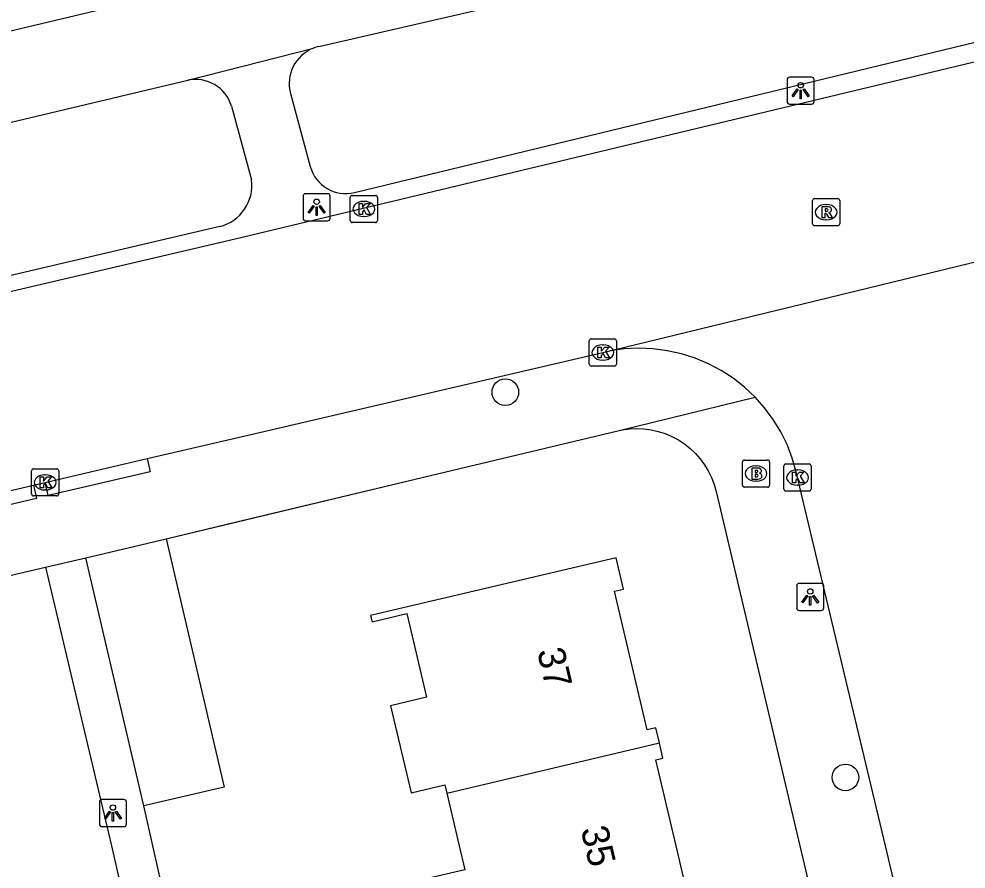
# Model space of a CAD drawing. Extents: x 162026 to 163499, y 387297 to 388169.
# Drawn here: x 162992.04 to 163026.89, y 387749.15 to 387780.44 of the extents above; entities that cross this region are included whole.
import ezdxf

# ---------------------------------------------------------------- set-up
doc = ezdxf.new("R2010")
doc.units = 0
for name, color, linetype in [('IMGEO_Boom', 7, 'Continuous'), ('IMGEO_Brandkraan', 7, 'Continuous'), ('IMGEO_Kolk', 7, 'Continuous'), ('IMGEO_Lichtpunt', 7, 'Continuous'), ('IMGEO_Muur', 7, 'Continuous'), ('IMGEO_Pand', 7, 'Continuous'), ('IMGEO_Pand_nummerreeks', 7, 'Continuous'), ('IMGEO_Rijbaan_lokaal_open', 7, 'Continuous'), ('IMGEO_Rioolput', 7, 'Continuous'), ('IMGEO_Voetpad_open', 7, 'Continuous')]:
    doc.layers.add(name, color=color, linetype=linetype)

msp = doc.modelspace()

# ---------------------------------------------------------------- linework, layer by layer
at = {"layer": 'IMGEO_Boom'}
for centre in [(163009.941, 387766.702), (163022.453, 387752.522)]:
    msp.add_circle(centre, 0.489, dxfattribs=at)
at = {"layer": 'IMGEO_Brandkraan'}
for p, q in [((163018.665, 387763.281), (163018.665, 387764.133)), ((163018.74, 387764.207), (163019.592, 387764.207)), ((163019.666, 387764.133), (163019.666, 387763.281)), ((163019.153, 387763.987), (163019.178, 387763.987)), ((163019.176, 387763.427), (163019.151, 387763.427)), ((163019.592, 387763.207), (163018.74, 387763.207))]:
    msp.add_line(p, q, dxfattribs=at)
for points in [[(163018.665, 387763.281), (163018.665, 387764.133)], [(163018.74, 387764.207), (163019.592, 387764.207)], [(163019.666, 387764.133), (163019.666, 387763.281)], [(163019.013, 387763.907), (163019.013, 387763.507), (163019.226, 387763.507)], [(163019.244, 387763.907), (163019.013, 387763.907)], [(163019.192, 387763.826), (163019.138, 387763.826), (163019.138, 387763.75)], [(163019.138, 387763.75), (163019.191, 387763.75)], [(163019.2, 387763.674), (163019.138, 387763.674), (163019.138, 387763.593)], [(163019.138, 387763.593), (163019.2, 387763.593)], [(163019.592, 387763.207), (163018.74, 387763.207)]]:
    msp.add_lwpolyline(points, dxfattribs=at)
for centre, radius, start, end in [((163018.742, 387764.131), 0.0765, 91.552, 178.448), ((163018.742, 387764.131), 0.0765, 91.552, 178.448), ((163019.59, 387764.131), 0.0765, 1.552, 88.448), ((163019.59, 387764.131), 0.0765, 1.552, 88.448), ((163019.193, 387763.788), 0.0379, 267.8285, 90.9355), ((163019.248, 387763.762), 0.145, 59.4692, 91.5367), ((163019.273, 387763.809), 0.0922, 285.5137, 58.1501), ((163019.201, 387763.633), 0.0404, 269.8759, 90.5077), ((163019.232, 387763.758), 0.251, 268.6676, 293.5347), ((163019.278, 387763.617), 0.105, 301.3115, 78.989), ((163018.742, 387763.283), 0.0765, 181.552, 268.448), ((163018.742, 387763.283), 0.0765, 181.552, 268.448), ((163019.59, 387763.283), 0.0765, 271.552, 358.448), ((163019.59, 387763.283), 0.0765, 271.552, 358.448)]:
    msp.add_arc(centre, radius, start, end, dxfattribs=at)
for centre, major_axis, ratio, start_param, end_param in [((163019.152, 387763.707), (-0.387, 0.002), 0.722429, 4.712389, 7.853982), ((163019.177, 387763.707), (-0.39, 0.002), 0.717154, 1.570796, 4.712389)]:
    msp.add_ellipse(centre, major_axis=major_axis, ratio=ratio, start_param=start_param, end_param=end_param, dxfattribs=at)
at = {"layer": 'IMGEO_Kolk'}
for p, q in [((163004.236, 387773.023), (163004.236, 387773.875)), ((163004.311, 387773.949), (163005.163, 387773.949)), ((163005.237, 387773.875), (163005.237, 387773.023)), ((163004.724, 387773.729), (163004.749, 387773.729)), ((163004.747, 387773.169), (163004.722, 387773.169)), ((163005.163, 387772.949), (163004.311, 387772.949)), ((163013.104, 387768.663), (163013.956, 387768.663)), ((163013.029, 387767.737), (163013.029, 387768.589)), ((163013.517, 387768.443), (163013.542, 387768.443)), ((163014.03, 387768.589), (163014.03, 387767.737)), ((163013.956, 387767.663), (163013.104, 387767.663)), ((163013.54, 387767.883), (163013.515, 387767.883)), ((162992.51, 387762.958), (162992.51, 387763.81)), ((162992.585, 387763.884), (162993.437, 387763.884)), ((162993.511, 387763.81), (162993.511, 387762.958)), ((163020.192, 387763.136), (163020.192, 387763.988)), ((163020.267, 387764.062), (163021.119, 387764.062)), ((163020.68, 387763.842), (163020.705, 387763.842)), ((163021.193, 387763.988), (163021.193, 387763.136)), ((162992.998, 387763.664), (162993.023, 387763.664)), ((162993.021, 387763.104), (162992.996, 387763.104)), ((163021.119, 387763.062), (163020.267, 387763.062)), ((163020.703, 387763.282), (163020.678, 387763.282)), ((162993.437, 387762.884), (162992.585, 387762.884))]:
    msp.add_line(p, q, dxfattribs=at)
for points in [[(163004.236, 387773.023), (163004.236, 387773.875)], [(163004.311, 387773.949), (163005.163, 387773.949)], [(163005.237, 387773.875), (163005.237, 387773.023)], [(163004.557, 387773.649), (163004.68, 387773.649), (163004.68, 387773.498), (163004.81, 387773.649), (163004.974, 387773.649), (163004.828, 387773.498), (163004.981, 387773.249), (163004.829, 387773.249), (163004.744, 387773.413), (163004.68, 387773.346), (163004.68, 387773.249), (163004.557, 387773.249), (163004.557, 387773.649)], [(163005.163, 387772.949), (163004.311, 387772.949)], [(163013.104, 387768.663), (163013.956, 387768.663)], [(163013.029, 387767.737), (163013.029, 387768.589)], [(163013.35, 387768.363), (163013.473, 387768.363), (163013.473, 387768.212), (163013.603, 387768.363), (163013.767, 387768.363), (163013.621, 387768.212), (163013.774, 387767.963), (163013.622, 387767.963), (163013.537, 387768.127), (163013.473, 387768.06), (163013.473, 387767.963), (163013.35, 387767.963), (163013.35, 387768.363)], [(163014.03, 387768.589), (163014.03, 387767.737)], [(163013.956, 387767.663), (163013.104, 387767.663)], [(162992.51, 387762.958), (162992.51, 387763.81)], [(162992.585, 387763.884), (162993.437, 387763.884)], [(162993.511, 387763.81), (162993.511, 387762.958)], [(163020.192, 387763.136), (163020.192, 387763.988)], [(163020.267, 387764.062), (163021.119, 387764.062)], [(163020.513, 387763.762), (163020.636, 387763.762), (163020.636, 387763.611), (163020.766, 387763.762), (163020.93, 387763.762), (163020.784, 387763.611), (163020.937, 387763.362), (163020.785, 387763.362), (163020.7, 387763.526), (163020.636, 387763.459), (163020.636, 387763.362), (163020.513, 387763.362), (163020.513, 387763.762)], [(163021.193, 387763.988), (163021.193, 387763.136)], [(162992.831, 387763.584), (162992.954, 387763.584), (162992.954, 387763.433), (162993.084, 387763.584), (162993.248, 387763.584), (162993.102, 387763.433), (162993.255, 387763.184), (162993.103, 387763.184), (162993.018, 387763.348), (162992.954, 387763.281), (162992.954, 387763.184), (162992.831, 387763.184), (162992.831, 387763.584)], [(163021.119, 387763.062), (163020.267, 387763.062)], [(162993.437, 387762.884), (162992.585, 387762.884)]]:
    msp.add_lwpolyline(points, dxfattribs=at)
for centre, start, end in [((163004.313, 387773.873), 91.552, 178.448), ((163004.313, 387773.873), 91.552, 178.448), ((163005.161, 387773.873), 1.552, 88.448), ((163005.161, 387773.873), 1.552, 88.448), ((163004.313, 387773.025), 181.552, 268.448), ((163004.313, 387773.025), 181.552, 268.448), ((163005.161, 387773.025), 271.552, 358.448), ((163005.161, 387773.025), 271.552, 358.448), ((163013.106, 387768.587), 91.552, 178.448), ((163013.106, 387768.587), 91.552, 178.448), ((163013.954, 387768.587), 1.552, 88.448), ((163013.954, 387768.587), 1.552, 88.448), ((163013.106, 387767.739), 181.552, 268.448), ((163013.106, 387767.739), 181.552, 268.448), ((163013.954, 387767.739), 271.552, 358.448), ((163013.954, 387767.739), 271.552, 358.448), ((162992.587, 387763.808), 91.552, 178.448), ((162992.587, 387763.808), 91.552, 178.448), ((162993.435, 387763.808), 1.552, 88.448), ((162993.435, 387763.808), 1.552, 88.448), ((163020.269, 387763.986), 91.552, 178.448), ((163020.269, 387763.986), 91.552, 178.448), ((163021.117, 387763.986), 1.552, 88.448), ((163021.117, 387763.986), 1.552, 88.448), ((163020.269, 387763.138), 181.552, 268.448), ((163020.269, 387763.138), 181.552, 268.448), ((163021.117, 387763.138), 271.552, 358.448), ((163021.117, 387763.138), 271.552, 358.448), ((162992.587, 387762.96), 181.552, 268.448), ((162992.587, 387762.96), 181.552, 268.448), ((162993.435, 387762.96), 271.552, 358.448), ((162993.435, 387762.96), 271.552, 358.448)]:
    msp.add_arc(centre, 0.0765, start, end, dxfattribs=at)
for centre, major_axis, ratio, start_param, end_param in [((163004.723, 387773.449), (-0.387, 0.002), 0.722429, 4.712389, 7.853982), ((163004.748, 387773.449), (-0.39, 0.002), 0.717154, 1.570796, 4.712389), ((163013.516, 387768.163), (-0.387, 0.002), 0.722429, 4.712389, 7.853982), ((163013.541, 387768.163), (-0.39, 0.002), 0.717154, 1.570796, 4.712389), ((163020.679, 387763.562), (-0.387, 0.002), 0.722429, 4.712389, 7.853982), ((163020.704, 387763.562), (-0.39, 0.002), 0.717154, 1.570796, 4.712389), ((162992.997, 387763.384), (-0.387, 0.002), 0.722429, 4.712389, 7.853982), ((162993.022, 387763.384), (-0.39, 0.002), 0.717154, 1.570796, 4.712389)]:
    msp.add_ellipse(centre, major_axis=major_axis, ratio=ratio, start_param=start_param, end_param=end_param, dxfattribs=at)
at = {"layer": 'IMGEO_Lichtpunt'}
for p, q in [((163020.308, 387778.207), (163020.308, 387777.4)), ((163020.308, 387778.207), (163020.308, 387777.4)), ((163021.21, 387778.302), (163020.402, 387778.302)), ((163021.21, 387778.302), (163020.402, 387778.302)), ((163021.304, 387777.4), (163021.304, 387778.207)), ((163021.304, 387777.4), (163021.304, 387778.207)), ((163020.402, 387777.306), (163021.21, 387777.306)), ((163020.402, 387777.306), (163021.21, 387777.306)), ((163002.5, 387773.916), (163002.5, 387773.109)), ((163002.5, 387773.916), (163002.5, 387773.109)), ((163003.402, 387774.011), (163002.594, 387774.011)), ((163003.402, 387774.011), (163002.594, 387774.011)), ((163003.496, 387773.109), (163003.496, 387773.916)), ((163003.496, 387773.109), (163003.496, 387773.916)), ((163002.594, 387773.015), (163003.402, 387773.015)), ((163002.594, 387773.015), (163003.402, 387773.015)), ((163020.661, 387759.569), (163020.661, 387758.762)), ((163020.661, 387759.569), (163020.661, 387758.762)), ((163021.563, 387759.664), (163020.755, 387759.664)), ((163021.563, 387759.664), (163020.755, 387759.664)), ((163021.657, 387758.762), (163021.657, 387759.569)), ((163021.657, 387758.762), (163021.657, 387759.569)), ((163020.755, 387758.668), (163021.563, 387758.668)), ((163020.755, 387758.668), (163021.563, 387758.668)), ((162995.004, 387751.614), (162995.004, 387750.807)), ((162995.004, 387751.614), (162995.004, 387750.807)), ((162995.906, 387751.709), (162995.098, 387751.709)), ((162995.906, 387751.709), (162995.098, 387751.709)), ((162996, 387750.807), (162996, 387751.614)), ((162996, 387750.807), (162996, 387751.614)), ((162995.098, 387750.713), (162995.906, 387750.713)), ((162995.098, 387750.713), (162995.906, 387750.713))]:
    msp.add_line(p, q, dxfattribs=at)
for points in [[(163020.682, 387777.871), (163020.721, 387777.843), (163020.533, 387777.581), (163020.495, 387777.608), (163020.682, 387777.871)], [(163020.784, 387777.823), (163020.831, 387777.823), (163020.831, 387777.501), (163020.784, 387777.501), (163020.784, 387777.823)], [(163020.894, 387777.843), (163020.932, 387777.87), (163021.119, 387777.608), (163021.08, 387777.58), (163020.894, 387777.843)], [(163002.874, 387773.58), (163002.913, 387773.552), (163002.725, 387773.29), (163002.687, 387773.317), (163002.874, 387773.58)], [(163002.976, 387773.532), (163003.023, 387773.532), (163003.023, 387773.21), (163002.976, 387773.21), (163002.976, 387773.532)], [(163003.086, 387773.552), (163003.124, 387773.579), (163003.311, 387773.317), (163003.272, 387773.289), (163003.086, 387773.552)], [(163021.035, 387759.233), (163021.074, 387759.205), (163020.886, 387758.943), (163020.848, 387758.97), (163021.035, 387759.233)], [(163021.247, 387759.205), (163021.285, 387759.232), (163021.472, 387758.97), (163021.433, 387758.942), (163021.247, 387759.205)], [(163021.137, 387759.185), (163021.184, 387759.185), (163021.184, 387758.863), (163021.137, 387758.863), (163021.137, 387759.185)], [(162995.378, 387751.278), (162995.417, 387751.25), (162995.229, 387750.988), (162995.191, 387751.015), (162995.378, 387751.278)], [(162995.48, 387751.23), (162995.527, 387751.23), (162995.527, 387750.908), (162995.48, 387750.908), (162995.48, 387751.23)], [(162995.59, 387751.25), (162995.628, 387751.277), (162995.815, 387751.015), (162995.776, 387750.987), (162995.59, 387751.25)]]:
    msp.add_lwpolyline(points, dxfattribs=at)
for centre in [(163020.807, 387778.005), (163002.999, 387773.714), (163021.16, 387759.367), (162995.503, 387751.412)]:
    msp.add_circle(centre, 0.0994, dxfattribs=at)
for centre, start, end in [((163020.402, 387778.207), 90, 180), ((163020.402, 387778.207), 90, 180), ((163021.21, 387778.207), 0, 90), ((163021.21, 387778.207), 0, 90), ((163020.402, 387777.4), 180, 270), ((163020.402, 387777.4), 180, 270), ((163021.21, 387777.4), 270, 0), ((163021.21, 387777.4), 270, 360), ((163002.594, 387773.916), 90, 180), ((163002.594, 387773.916), 90, 180), ((163003.402, 387773.916), 0, 90), ((163003.402, 387773.916), 0, 90), ((163002.594, 387773.109), 180, 270), ((163002.594, 387773.109), 180, 270), ((163003.402, 387773.109), 270, 0), ((163003.402, 387773.109), 270, 360), ((163020.755, 387759.569), 90, 180), ((163020.755, 387759.569), 90, 180), ((163021.563, 387759.569), 0, 90), ((163021.563, 387759.569), 0, 90), ((163020.755, 387758.762), 180, 270), ((163020.755, 387758.762), 180, 270), ((163021.563, 387758.762), 270, 0), ((163021.563, 387758.762), 270, 360), ((162995.098, 387751.614), 90, 180), ((162995.098, 387751.614), 90, 180), ((162995.906, 387751.614), 0, 90), ((162995.906, 387751.614), 0, 90), ((162995.098, 387750.807), 180, 270), ((162995.098, 387750.807), 180, 270), ((162995.906, 387750.807), 270, 0), ((162995.906, 387750.807), 270, 360)]:
    msp.add_arc(centre, 0.0946, start, end, dxfattribs=at)
at = {"layer": 'IMGEO_Muur'}
msp.add_lwpolyline([(162997.459, 387761.311), (163007.185, 387763.637)], dxfattribs=at)
at = {"layer": 'IMGEO_Pand'}
for points in [[(162994.511, 387760.61), (162997.459, 387761.311)], [(162997.459, 387761.311), (162999.592, 387752.162), (162996.641, 387751.474)], [(162996.641, 387751.474), (162994.511, 387760.61)], [(163015.609, 387753.79), (163015.477, 387754.35), (163015.156, 387754.275), (163013.954, 387759.378), (163014.292, 387759.458), (163014.021, 387760.608), (163004.984, 387758.48), (163005.037, 387758.255), (163006.316, 387758.556), (163007.042, 387755.473), (163005.717, 387755.162), (163006.472, 387751.955), (163007.717, 387752.248), (163007.788, 387751.948)], [(163007.788, 387751.948), (163015.609, 387753.79)], [(163017.087, 387747.47), (163016.959, 387748.013), (163016.705, 387747.953), (163016.223, 387750), (163015.477, 387753.167), (163015.741, 387753.229), (163015.609, 387753.79)], [(163007.788, 387751.948), (163008.247, 387750), (163008.453, 387749.124), (163007.237, 387748.838), (163007.969, 387745.727), (163009.222, 387746.023), (163009.313, 387745.638)]]:
    msp.add_lwpolyline(points, dxfattribs=at)
at = {"layer": 'IMGEO_Rijbaan_lokaal_open'}
for points in [[(163052.743, 387784.982), (163034.26, 387780.55), (163031.498, 387779.888), (163000, 387772.335), (162971.634, 387765.701)], [(163013.79, 387768.22), (163031.31, 387772.496)], [(163019.13, 387766.523), (163018.743, 387766.887), (163018.326, 387767.214), (163017.882, 387767.503), (163017.413, 387767.751), (163016.924, 387767.956), (163016.419, 387768.117), (163015.901, 387768.231), (163015.375, 387768.299), (163014.845, 387768.32), (163014.316, 387768.294), (163013.79, 387768.22)], [(162996.761, 387764.258), (163000, 387765.014), (163013.533, 387768.166), (163013.79, 387768.22)], [(163039.254, 387685.294), (163023.93, 387750), (163020.645, 387763.768), (163020.499, 387764.278), (163020.308, 387764.772), (163020.073, 387765.248), (163019.797, 387765.701), (163019.482, 387766.127), (163019.13, 387766.523)], [(162993.011, 387763.383), (162996.761, 387764.258)], [(162992.579, 387763.276), (162993.011, 387763.383)], [(162986.972, 387761.962), (162992.579, 387763.276)], [(162988.128, 387759.121), (162993.023, 387760.262)], [(162993.023, 387760.262), (162995.456, 387750), (162999.754, 387731.027)]]:
    msp.add_lwpolyline(points, dxfattribs=at)
at = {"layer": 'IMGEO_Rioolput'}
for p, q in [((163021.245, 387772.904), (163021.245, 387773.756)), ((163021.32, 387773.83), (163022.172, 387773.83)), ((163021.733, 387773.61), (163021.758, 387773.61)), ((163022.246, 387773.756), (163022.246, 387772.904)), ((163022.172, 387772.83), (163021.32, 387772.83)), ((163021.756, 387773.05), (163021.731, 387773.05))]:
    msp.add_line(p, q, dxfattribs=at)
for points in [[(163021.245, 387772.904), (163021.245, 387773.756)], [(163021.32, 387773.83), (163022.172, 387773.83)], [(163021.834, 387773.528), (163021.582, 387773.53), (163021.582, 387773.13)], [(163022.246, 387773.756), (163022.246, 387772.904)], [(163021.582, 387773.13), (163021.706, 387773.13), (163021.706, 387773.292), (163021.717, 387773.292)], [(163021.76, 387773.449), (163021.706, 387773.449), (163021.706, 387773.368)], [(163021.706, 387773.368), (163021.758, 387773.368)], [(163021.764, 387773.263), (163021.835, 387773.13), (163021.975, 387773.13), (163021.91, 387773.256)], [(163022.172, 387772.83), (163021.32, 387772.83)]]:
    msp.add_lwpolyline(points, dxfattribs=at)
for centre, radius, start, end in [((163021.322, 387773.754), 0.0765, 91.552, 178.448), ((163021.322, 387773.754), 0.0765, 91.552, 178.448), ((163021.833, 387773.418), 0.109, 350.3612, 89.416), ((163022.17, 387773.754), 0.0765, 1.552, 88.448), ((163022.17, 387773.754), 0.0765, 1.552, 88.448), ((163021.716, 387773.239), 0.0533, 26.0293, 88.6989), ((163021.742, 387773.557), 0.19, 274.7715, 282.9687), ((163021.766, 387773.353), 0.0964, 77.0061, 93.1865), ((163021.78, 387773.41), 0.0378, 276.6634, 79.6772), ((163021.831, 387773.418), 0.112, 277.5842, 350.9817), ((163021.815, 387773.203), 0.108, 29.5134, 73.7905), ((163021.322, 387772.906), 0.0765, 181.552, 268.448), ((163021.322, 387772.906), 0.0765, 181.552, 268.448), ((163022.17, 387772.906), 0.0765, 271.552, 358.448), ((163022.17, 387772.906), 0.0765, 271.552, 358.448)]:
    msp.add_arc(centre, radius, start, end, dxfattribs=at)
for centre, major_axis, ratio, start_param, end_param in [((163021.732, 387773.33), (-0.387, 0.002), 0.722429, 4.712389, 7.853982), ((163021.757, 387773.33), (-0.39, 0.002), 0.717154, 1.570796, 4.712389)]:
    msp.add_ellipse(centre, major_axis=major_axis, ratio=ratio, start_param=start_param, end_param=end_param, dxfattribs=at)
at = {"layer": 'IMGEO_Voetpad_open'}
for points in [[(163027.742, 387788.56), (163000, 387781.965), (162976.18, 387776.302)], [(163003.083, 387779.431), (163026.84, 387784.914)], [(163004.389, 387774.051), (163028.044, 387779.79)], [(162998.254, 387778.189), (163002.882, 387779.37)], [(162975.037, 387772.663), (162998.254, 387778.189)], [(163002.035, 387777.693), (163002.761, 387775.016)], [(162999.867, 387777.236), (163000.602, 387774.526)], [(162999.431, 387772.803), (162976.681, 387767.465)], [(163014.078, 387765.286), (163019.13, 387766.523)], [(162997.459, 387761.311), (163000, 387761.919), (163007.185, 387763.637), (163014.078, 387765.286)], [(163014.078, 387765.286), (163014.24, 387765.32), (163014.505, 387765.356), (163014.773, 387765.368), (163015.041, 387765.356), (163015.307, 387765.321), (163015.568, 387765.262), (163015.823, 387765.179), (163016.07, 387765.074), (163016.307, 387764.948), (163016.531, 387764.801), (163016.741, 387764.634), (163016.935, 387764.45), (163017.112, 387764.248), (163017.271, 387764.032), (163017.409, 387763.803), (163017.527, 387763.562), (163017.622, 387763.311), (163017.695, 387763.053), (163020.781, 387750), (163035.937, 387685.9)], [(162996.761, 387764.258), (162996.874, 387763.772), (162993.124, 387762.897), (162993.011, 387763.383)], [(162992.579, 387763.276), (162992.695, 387762.795), (162987.088, 387761.48), (162986.972, 387761.962)], [(162993.023, 387760.262), (162994.511, 387760.61)], [(162997.341, 387748.377), (162996.641, 387751.474)]]:
    msp.add_lwpolyline(points, dxfattribs=at)
for centre, radius, start, end in [((163003.405, 387778.008), 1.459, 102.7544, 111.0099), ((163003.391, 387778.06), 1.405, 111.2522, 195.1539), ((162998.538, 387776.827), 1.391, 17.0876, 101.7611), ((163004.074, 387775.375), 1.361, 195.2838, 283.4014), ((162999.06, 387774.314), 1.556, 283.7834, 7.8143)]:
    msp.add_arc(centre, radius, start, end, dxfattribs=at)

# ---------------------------------------------------------------- texts
at = {"layer": 'IMGEO_Pand_nummerreeks'}
for s, rotation, p in [('37', 283.2543, (163011.104, 387757.175)), ('35', 283.2528, (163012.71, 387750.614))]:
    msp.add_text(s, height=1, rotation=rotation, dxfattribs=at).set_placement(p)

doc.saveas('drawing.dxf')
